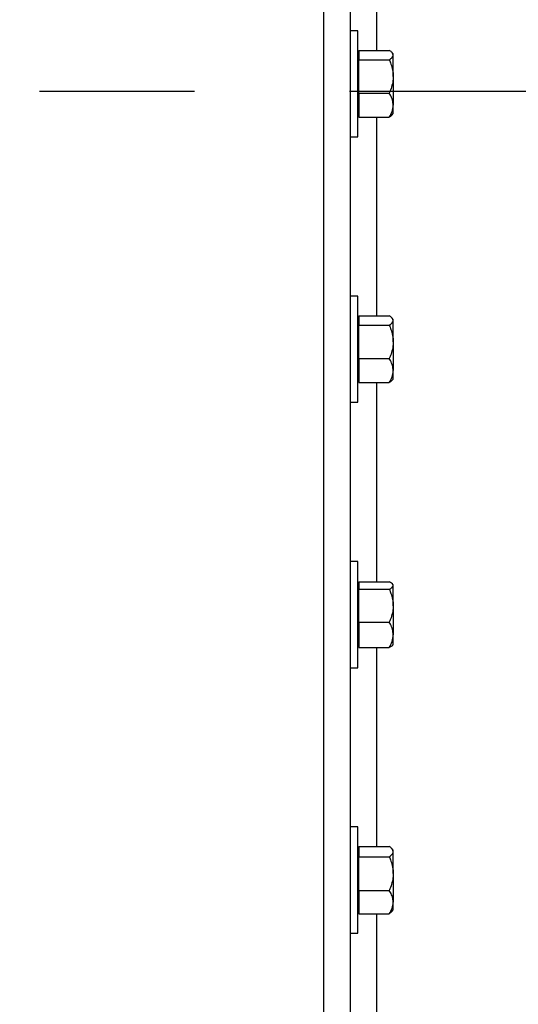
# Model space of a CAD drawing. Header units: inches. Extents: x 170 to 284, y 215 to 248.
# Tile 707 of 1056: x 231.205 to 231.527, y 220.874 to 221.51. Entities that reach past the tile are written whole.
import ezdxf

# ---------------------------------------------------------------- set-up
doc = ezdxf.new("R2010")
doc.units = ezdxf.units.IN
doc.header["$LTSCALE"] = 0.25
doc.header["$MEASUREMENT"] = 0
doc.linetypes.add('CENTER', pattern=[2, 1.25, -0.25, 0.25, -0.25])
doc.layers.add('RH FRONT OF HOOD', color=7, linetype='Continuous')
doc.layers.add('SECTION CUTS', color=6, linetype='CENTER')

msp = doc.modelspace()

# ---------------------------------------------------------------- linework, layer by layer
at = {"layer": 'RH FRONT OF HOOD'}
for p, q in [((231.40138, 224.37016), (231.40138, 220.1328)), ((231.4185, 224.37016), (231.4185, 220.1328)), ((231.43562, 221.61763), (231.43562, 221.48977)), ((231.42357, 221.50245), (231.4185, 221.50245)), ((231.42357, 221.46821), (231.42357, 221.50245)), ((231.42412, 221.48747), (231.42357, 221.48747)), ((231.42412, 221.48977), (231.42412, 221.48675)), ((231.42412, 221.48977), (231.44377, 221.48977)), ((231.44634, 221.48747), (231.44567, 221.48825)), ((231.44634, 221.48675), (231.44634, 221.48747)), ((231.42412, 221.48675), (231.42412, 221.48373)), ((231.42412, 221.47295), (231.42412, 221.48373)), ((231.42412, 221.48373), (231.44377, 221.48373)), ((231.44634, 221.47295), (231.44634, 221.48675)), ((231.42412, 221.46217), (231.42412, 221.47295)), ((231.44634, 221.47295), (231.44634, 221.45441)), ((231.42357, 221.43397), (231.42357, 221.46821)), ((231.42412, 221.46217), (231.42412, 221.45441)), ((231.42412, 221.46217), (231.44377, 221.46217)), ((231.42412, 221.45441), (231.42412, 221.44665)), ((231.44634, 221.44895), (231.44634, 221.45441)), ((231.42357, 221.44895), (231.42412, 221.44895)), ((231.42412, 221.44665), (231.44377, 221.44665)), ((231.43562, 221.44665), (231.43562, 221.31857)), ((231.44567, 221.44817), (231.44634, 221.44895)), ((231.4185, 221.43397), (231.42357, 221.43397)), ((231.42357, 221.33125), (231.4185, 221.33125)), ((231.42357, 221.29701), (231.42357, 221.33125)), ((231.42412, 221.31627), (231.42357, 221.31627)), ((231.42412, 221.31857), (231.42412, 221.31554)), ((231.42412, 221.31857), (231.44377, 221.31857)), ((231.44634, 221.31627), (231.44566, 221.31705)), ((231.44634, 221.31554), (231.44634, 221.31627)), ((231.42412, 221.31554), (231.42412, 221.31251)), ((231.42412, 221.30173), (231.42412, 221.31251)), ((231.42412, 221.31251), (231.44377, 221.31251)), ((231.44634, 221.30173), (231.44634, 221.31554)), ((231.42357, 221.26276), (231.42357, 221.29701)), ((231.42412, 221.29095), (231.42412, 221.30173)), ((231.44634, 221.30173), (231.44634, 221.2832)), ((231.42412, 221.29095), (231.42412, 221.2832)), ((231.42412, 221.29095), (231.44377, 221.29095)), ((231.42412, 221.2832), (231.42412, 221.27544)), ((231.44634, 221.27774), (231.44634, 221.2832)), ((231.42357, 221.27774), (231.42412, 221.27774)), ((231.42412, 221.27544), (231.44377, 221.27544)), ((231.43562, 221.27544), (231.43562, 221.14701)), ((231.44566, 221.27696), (231.44634, 221.27774)), ((231.4185, 221.26276), (231.42357, 221.26276)), ((231.42357, 221.16004), (231.4185, 221.16004)), ((231.42357, 221.1258), (231.42357, 221.16004)), ((231.42412, 221.14506), (231.42357, 221.14506)), ((231.42412, 221.14701), (231.42412, 221.1446)), ((231.42412, 221.14701), (231.44377, 221.14701)), ((231.42412, 221.1446), (231.42412, 221.14219)), ((231.44634, 221.14506), (231.44592, 221.14555)), ((231.44634, 221.1446), (231.44634, 221.14506)), ((231.44634, 221.13158), (231.44634, 221.1446)), ((231.42412, 221.13158), (231.42412, 221.14219)), ((231.42412, 221.14219), (231.44377, 221.14219)), ((231.42357, 221.09156), (231.42357, 221.1258)), ((231.42412, 221.12097), (231.42412, 221.13158)), ((231.44634, 221.13158), (231.44634, 221.11278)), ((231.42412, 221.12097), (231.42412, 221.11278)), ((231.42412, 221.12097), (231.44377, 221.12097)), ((231.42412, 221.11278), (231.42412, 221.10458)), ((231.44634, 221.10654), (231.44634, 221.11278)), ((231.42357, 221.10654), (231.42412, 221.10654)), ((231.44592, 221.10605), (231.44634, 221.10654)), ((231.42412, 221.10458), (231.44377, 221.10458)), ((231.43562, 221.10458), (231.43562, 220.97631)), ((231.4185, 221.09156), (231.42357, 221.09156)), ((231.42357, 220.98883), (231.4185, 220.98883)), ((231.42357, 220.95459), (231.42357, 220.98883)), ((231.42412, 220.97385), (231.42357, 220.97385)), ((231.42412, 220.97631), (231.42412, 220.97296)), ((231.42412, 220.97631), (231.44377, 220.97631)), ((231.42412, 220.97296), (231.42412, 220.96962)), ((231.44634, 220.97385), (231.4455, 220.97483)), ((231.44634, 220.97296), (231.44634, 220.97385)), ((231.44634, 220.95876), (231.44634, 220.97296)), ((231.42412, 220.95876), (231.42412, 220.96962)), ((231.42412, 220.96962), (231.44377, 220.96962)), ((231.42357, 220.92035), (231.42357, 220.95459)), ((231.42412, 220.94791), (231.42412, 220.95876)), ((231.44634, 220.95876), (231.44634, 220.94039)), ((231.42412, 220.94791), (231.42412, 220.94039)), ((231.42412, 220.94791), (231.44377, 220.94791)), ((231.42357, 220.93533), (231.42412, 220.93533)), ((231.42412, 220.94039), (231.42412, 220.93288)), ((231.4455, 220.93436), (231.44634, 220.93533)), ((231.44634, 220.93533), (231.44634, 220.94039)), ((231.42412, 220.93288), (231.44377, 220.93288)), ((231.43562, 220.93288), (231.43562, 220.80557)), ((231.4185, 220.92035), (231.42357, 220.92035))]:
    msp.add_line(p, q, dxfattribs=at)
for points, knots in [([(231.44634, 221.48675), (231.44624, 221.48717), (231.44604, 221.48803), (231.44489, 221.48903), (231.44402, 221.4896), (231.44377, 221.48977)], [0, 0, 0, 0, 0.406291, 0.827266, 1, 1, 1, 1]), ([(231.44377, 221.48373), (231.44445, 221.4842), (231.44582, 221.48515), (231.44633, 221.4862), (231.44634, 221.48673), (231.44634, 221.48675)], [0, 0, 0, 0, 0.484341, 0.986328, 1, 1, 1, 1]), ([(231.44377, 221.48373), (231.44415, 221.48282), (231.44506, 221.48066), (231.4461, 221.47706), (231.44626, 221.47433), (231.44634, 221.47295)], [0, 0, 0, 0, 0.26546, 0.628076, 1, 1, 1, 1]), ([(231.44634, 221.47295), (231.44634, 221.4727), (231.44632, 221.47109), (231.4459, 221.46807), (231.44487, 221.46474), (231.44404, 221.46281), (231.44377, 221.46217)], [0, 0, 0, 0, 0.066532, 0.435283, 0.814551, 1, 1, 1, 1]), ([(231.44634, 221.45441), (231.44624, 221.4555), (231.44604, 221.45771), (231.44489, 221.46028), (231.44402, 221.46174), (231.44377, 221.46217)], [0, 0, 0, 0, 0.406291, 0.827266, 1, 1, 1, 1]), ([(231.44377, 221.44665), (231.44445, 221.44786), (231.44582, 221.45032), (231.44633, 221.453), (231.44634, 221.45438), (231.44634, 221.45441)], [0, 0, 0, 0, 0.484341, 0.986328, 1, 1, 1, 1]), ([(231.44563, 221.4482), (231.4453, 221.44785), (231.44481, 221.44732), (231.44403, 221.44682), (231.44377, 221.44665)], [0, 0, 0, 0, 0.66891, 1, 1, 1, 1]), ([(231.44634, 221.31554), (231.44624, 221.31596), (231.44604, 221.31683), (231.44489, 221.31783), (231.44402, 221.3184), (231.44377, 221.31857)], [0, 0, 0, 0, 0.406291, 0.827266, 1, 1, 1, 1]), ([(231.44377, 221.31251), (231.44445, 221.31298), (231.44582, 221.31394), (231.44633, 221.31499), (231.44634, 221.31552), (231.44634, 221.31554)], [0, 0, 0, 0, 0.484341, 0.986328, 1, 1, 1, 1]), ([(231.44377, 221.31251), (231.44415, 221.3116), (231.44506, 221.30944), (231.4461, 221.30584), (231.44626, 221.30311), (231.44634, 221.30173)], [0, 0, 0, 0, 0.26546, 0.628076, 1, 1, 1, 1]), ([(231.44634, 221.30173), (231.44634, 221.30148), (231.44632, 221.29987), (231.4459, 221.29685), (231.44487, 221.29352), (231.44404, 221.29159), (231.44377, 221.29095)], [0, 0, 0, 0, 0.066532, 0.435283, 0.814551, 1, 1, 1, 1]), ([(231.44634, 221.2832), (231.44624, 221.28428), (231.44604, 221.28649), (231.44489, 221.28906), (231.44402, 221.29053), (231.44377, 221.29095)], [0, 0, 0, 0, 0.406291, 0.827266, 1, 1, 1, 1]), ([(231.44377, 221.27544), (231.44445, 221.27665), (231.44582, 221.27911), (231.44633, 221.28179), (231.44634, 221.28316), (231.44634, 221.2832)], [0, 0, 0, 0, 0.484341, 0.986328, 1, 1, 1, 1]), ([(231.44563, 221.27699), (231.4453, 221.27664), (231.4448, 221.27611), (231.44403, 221.27561), (231.44377, 221.27544)], [0, 0, 0, 0, 0.668136, 1, 1, 1, 1]), ([(231.44634, 221.1446), (231.44624, 221.14494), (231.44604, 221.14563), (231.44489, 221.14643), (231.44402, 221.14688), (231.44377, 221.14701)], [0, 0, 0, 0, 0.406291, 0.827266, 1, 1, 1, 1]), ([(231.44377, 221.14219), (231.44445, 221.14256), (231.44582, 221.14333), (231.44633, 221.14416), (231.44634, 221.14459), (231.44634, 221.1446)], [0, 0, 0, 0, 0.484341, 0.986328, 1, 1, 1, 1]), ([(231.44377, 221.14219), (231.44415, 221.14129), (231.44506, 221.13916), (231.4461, 221.13562), (231.44626, 221.13294), (231.44634, 221.13158)], [0, 0, 0, 0, 0.26546, 0.628076, 1, 1, 1, 1]), ([(231.44634, 221.13158), (231.44634, 221.13134), (231.44632, 221.12975), (231.4459, 221.12678), (231.44487, 221.1235), (231.44404, 221.1216), (231.44377, 221.12097)], [0, 0, 0, 0, 0.066532, 0.435283, 0.814551, 1, 1, 1, 1]), ([(231.44634, 221.11278), (231.44624, 221.11393), (231.44604, 221.11626), (231.44489, 221.11898), (231.44402, 221.12052), (231.44377, 221.12097)], [0, 0, 0, 0, 0.406291, 0.827266, 1, 1, 1, 1]), ([(231.44377, 221.10458), (231.44445, 221.10586), (231.44582, 221.10845), (231.44633, 221.11129), (231.44634, 221.11274), (231.44634, 221.11278)], [0, 0, 0, 0, 0.484341, 0.986328, 1, 1, 1, 1]), ([(231.4459, 221.10607), (231.44589, 221.10604), (231.44572, 221.10567), (231.44487, 221.10517), (231.44402, 221.10472), (231.44377, 221.10458)], [0, 0, 0, 0, 0.049953, 0.723594, 1, 1, 1, 1]), ([(231.44634, 220.97296), (231.44624, 220.97343), (231.44604, 220.97438), (231.44489, 220.97549), (231.44402, 220.97612), (231.44377, 220.97631)], [0, 0, 0, 0, 0.406291, 0.827266, 1, 1, 1, 1]), ([(231.44377, 220.96962), (231.44445, 220.97014), (231.44582, 220.9712), (231.44633, 220.97235), (231.44634, 220.97295), (231.44634, 220.97296)], [0, 0, 0, 0, 0.484341, 0.986328, 1, 1, 1, 1]), ([(231.44377, 220.96962), (231.44415, 220.9687), (231.44506, 220.96653), (231.4461, 220.9629), (231.44626, 220.96015), (231.44634, 220.95876)], [0, 0, 0, 0, 0.26546, 0.628076, 1, 1, 1, 1]), ([(231.44634, 220.95876), (231.44634, 220.95851), (231.44632, 220.95689), (231.4459, 220.95385), (231.44487, 220.9505), (231.44404, 220.94855), (231.44377, 220.94791)], [0, 0, 0, 0, 0.0665323, 0.4352826, 0.8145508, 1, 1, 1, 1]), ([(231.44634, 220.94039), (231.44624, 220.94145), (231.44604, 220.94359), (231.44489, 220.94608), (231.44402, 220.94749), (231.44377, 220.94791)], [0, 0, 0, 0, 0.406291, 0.827266, 1, 1, 1, 1]), ([(231.44377, 220.93288), (231.44445, 220.93405), (231.44582, 220.93643), (231.44633, 220.93903), (231.44634, 220.94036), (231.44634, 220.94039)], [0, 0, 0, 0, 0.484341, 0.986328, 1, 1, 1, 1]), ([(231.44545, 220.9344), (231.44517, 220.93407), (231.44473, 220.93356), (231.44403, 220.93306), (231.44377, 220.93288)], [0, 0, 0, 0, 0.627797, 1, 1, 1, 1])]:
    msp.add_open_spline(points, degree=3, knots=knots, dxfattribs=at)
at = {"layer": 'SECTION CUTS'}
msp.add_line((226.51802, 221.46353), (231.93738, 221.46353), dxfattribs=at)

doc.saveas('drawing.dxf')
